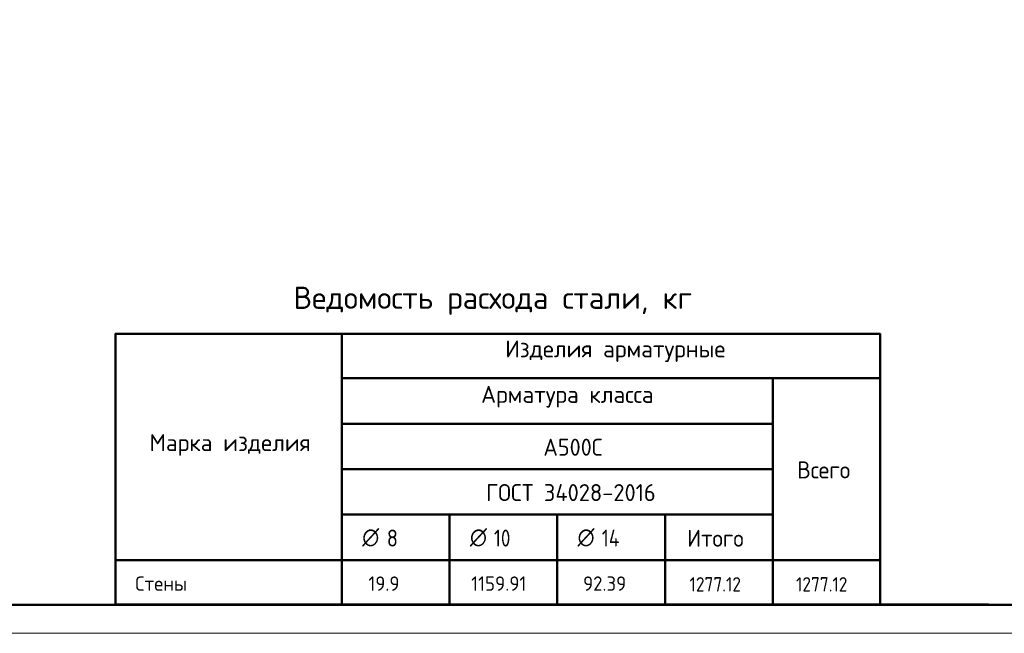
# Model space of a CAD drawing. Header units: millimetres. Extents: x -49773 to 2322955, y -3321 to 58485.
# Tile 520 of 580: x 2061483 to 2078799, y 6225 to 17016. Entities that reach past the tile are written whole.
import ezdxf

# ---------------------------------------------------------------- set-up
doc = ezdxf.new("R2010")
doc.units = ezdxf.units.MM
doc.layers.add('Standard', color=7, linetype='Continuous', lineweight=25)
doc.layers.add('Экспликация_ описание', color=7, linetype='Continuous', lineweight=13)
doc.styles.add('ISOCPEUR', font='txt')

msp = doc.modelspace()

# ---------------------------------------------------------------- linework, layer by layer
at = {"layer": 'Standard', "color": 7, "linetype": 'Continuous', "lineweight": 13, "transparency": 33554687}
msp.add_lwpolyline([(2039754.9, 6224.7), (2099154.9, 6224.7), (2099154.9, 48224.7), (2039754.9, 48224.7), (2039754.9, 6224.7)], close=True, dxfattribs=at)
at = {"layer": 'Standard', "color": 7, "linetype": 'Continuous', "lineweight": 50, "transparency": 33554687}
msp.add_lwpolyline([(2041754.9, 47724.7), (2098654.9, 47724.7), (2098654.9, 6724.7), (2041754.9, 6724.7), (2041754.9, 47724.7)], close=True, dxfattribs=at)
at = {"layer": 'Экспликация_ описание', "color": 7, "linetype": 'Continuous', "lineweight": 50, "transparency": 33554687}
for p, q in [((2063162.3, 11489.4), (2076616.8, 11489.4)), ((2063171.1, 11498.2), (2063171.1, 6724.7)), ((2067149.1, 11511.5), (2067149.1, 10698.2)), ((2067149.1, 11511.5), (2067149.1, 7498.3)), ((2076616.8, 11498.2), (2076616.8, 6724.7)), ((2067135.8, 10711.5), (2076621.3, 10711.5)), ((2067135.8, 10711.5), (2076616.8, 10711.5)), ((2067149.1, 10724.7), (2067149.1, 9898.2)), ((2074713.6, 10711.5), (2076603.6, 10711.5)), ((2074726.8, 10724.7), (2074726.8, 7498.3)), ((2067135.8, 9911.5), (2074726.8, 9911.5)), ((2067149.1, 8324.7), (2067149.1, 7498.3)), ((2069043.5, 8324.7), (2069043.5, 7498.3)), ((2070938, 8324.7), (2070938, 7498.3)), ((2072832.4, 8324.7), (2072832.4, 7498.3)), ((2067135.8, 8311.5), (2069047.9, 8311.5)), ((2069030.3, 8311.5), (2070942.4, 8311.5)), ((2070924.8, 8311.5), (2072836.9, 8311.5)), ((2072819.2, 8311.5), (2074731.3, 8311.5)), ((2067162.3, 7511.5), (2063149.1, 7511.5)), ((2067135.8, 7511.5), (2069043.5, 7511.5)), ((2067135.8, 7511.5), (2069047.9, 7511.5)), ((2067149.1, 7524.7), (2067149.1, 6711.5)), ((2067149.1, 7515.9), (2067149.1, 6711.5)), ((2069030.3, 7511.5), (2070938, 7511.5)), ((2069030.3, 7511.5), (2070942.4, 7511.5)), ((2069043.5, 7524.7), (2069043.5, 6711.5)), ((2070924.8, 7511.5), (2072832.4, 7511.5)), ((2070924.8, 7511.5), (2072836.9, 7511.5)), ((2070938, 7524.7), (2070938, 6711.5)), ((2072819.2, 7511.5), (2074726.9, 7511.5)), ((2072819.2, 7511.5), (2074731.3, 7511.5)), ((2072823.6, 7511.5), (2074726.8, 7511.5)), ((2072832.4, 7524.7), (2072832.4, 6711.5)), ((2072836.9, 7524.7), (2072836.9, 6711.5)), ((2074713.6, 7511.5), (2076616.8, 7511.5)), ((2074713.6, 7511.5), (2076603.6, 7511.5)), ((2074726.8, 7524.7), (2074726.8, 6711.5)), ((2063162.3, 6733.5), (2078520.1, 6733.5))]:
    msp.add_line(p, q, dxfattribs=at)
at = {"layer": 'Экспликация_ описание', "color": 7, "linetype": 'Continuous', "lineweight": 25, "transparency": 33554687}
for p, q in [((2076603.6, 11511.5), (2076603.6, 10698.2)), ((2076603.6, 10724.7), (2076603.6, 7498.3))]:
    msp.add_line(p, q, dxfattribs=at)
at = {"layer": 'Экспликация_ описание', "color": 7, "linetype": 'Continuous', "lineweight": 35, "transparency": 33554687}
for p, q in [((2074726.9, 10724.7), (2074726.9, 9898.2)), ((2069043.5, 8324.7), (2069043.5, 7498.3)), ((2070938, 8324.7), (2070938, 7498.3)), ((2072832.4, 8324.7), (2072832.4, 7498.3)), ((2072836.9, 8324.7), (2072836.9, 7498.3)), ((2067162.3, 7511.5), (2063149.1, 7511.5))]:
    msp.add_line(p, q, dxfattribs=at)
at = {"layer": 'Экспликация_ описание', "color": 7, "linetype": 'Continuous', "lineweight": 50, "transparency": 33554687}
for points in [[(2067149.1, 9911.5), (2067149.1, 9111.5), (2074726.8, 9111.5)], [(2074726.8, 9911.5), (2067149.1, 9911.5)], [(2067149.1, 9111.5), (2067149.1, 8311.5), (2074726.8, 8311.5)], [(2074726.8, 9111.5), (2067149.1, 9111.5)], [(2072836.9, 8311.5), (2072836.9, 7511.5), (2074726.8, 7511.5), (2074726.8, 8311.5), (2072836.9, 8311.5)]]:
    msp.add_lwpolyline(points, dxfattribs=at)

# ---------------------------------------------------------------- texts
at = {"layer": 'Экспликация_ описание', "color": 7, "linetype": 'Continuous', "lineweight": 35, "transparency": 33554687, "insert": (2066299.2, 11824.2), "char_height": 390.977, "width": 7559.882, "attachment_point": 7, "style": 'ISOCPEUR'}
msp.add_mtext('\\W0.99;Ведомость расхода стали, кг', dxfattribs=at)
at = {"layer": 'Экспликация_ описание', "color": 7, "linetype": 'Continuous', "lineweight": 25, "transparency": 33554687, "attachment_point": 7, "style": 'ISOCPEUR'}
for s, insert, char_height, width in [('\\W0.98;Изделия арматурные', (2070022, 10995.8), 298.977, 4076.291), ('\\W0.98;Арматура класса', (2069597.7, 10195.7), 298.977, 3464.093), ('\\W0.98;Марка изделия', (2063766.3, 9347.4), 298.977, 2939.949), ('\\W0.95;А500С', (2070692.4, 9347.4), 298.977, 1247.23), ('\\W0.95;Всего', (2075155.4, 8948.6), 298.977, 1187.201), ('\\W0.96;ГОСТ 34028-2016', (2069684.1, 8549.8), 298.977, 3281.231), ('\\W0.82;∅', (2067507.7, 7749.7), 298.98, 391.3), ('\\W0.87; 8', (2067774.4, 7749.7), 298.98, 518.083), ('\\W0.82;∅', (2069402.6, 7749.7), 298.98, 391.3), ('\\W0.82; 10', (2069666.7, 7749.7), 298.98, 660.333), ('\\W0.82;∅', (2071294.9, 7749.7), 298.98, 391.3), ('\\W0.83; 14', (2071561.6, 7749.7), 298.98, 691.485), ('\\W0.95;Итого', (2073219.9, 7747.2), 298.977, 1277.374), ('{\\W0.9600;Стены}', (2063516.9, 6972.5), 252.977, 2523.661), ('{\\W0.9500;19.9}', (2067616.9, 6972.5), 252.977, 1093.327), ('{\\W0.9600;1159.91}', (2069422.9, 6972.5), 252.977, 1271.194), ('{\\W0.9500;92.39}', (2071391.4, 6972.5), 252.977, 1118.834), ('{\\W0.8800;1277.12}', (2073263.4, 6959.2), 252.977, 1185.353), ('{\\W0.8800;1277.12}', (2075135.7, 6959.2), 252.977, 1185.353)]:
    msp.add_mtext(s, dxfattribs=dict(at, insert=insert, char_height=char_height, width=width))

doc.saveas('drawing.dxf')
